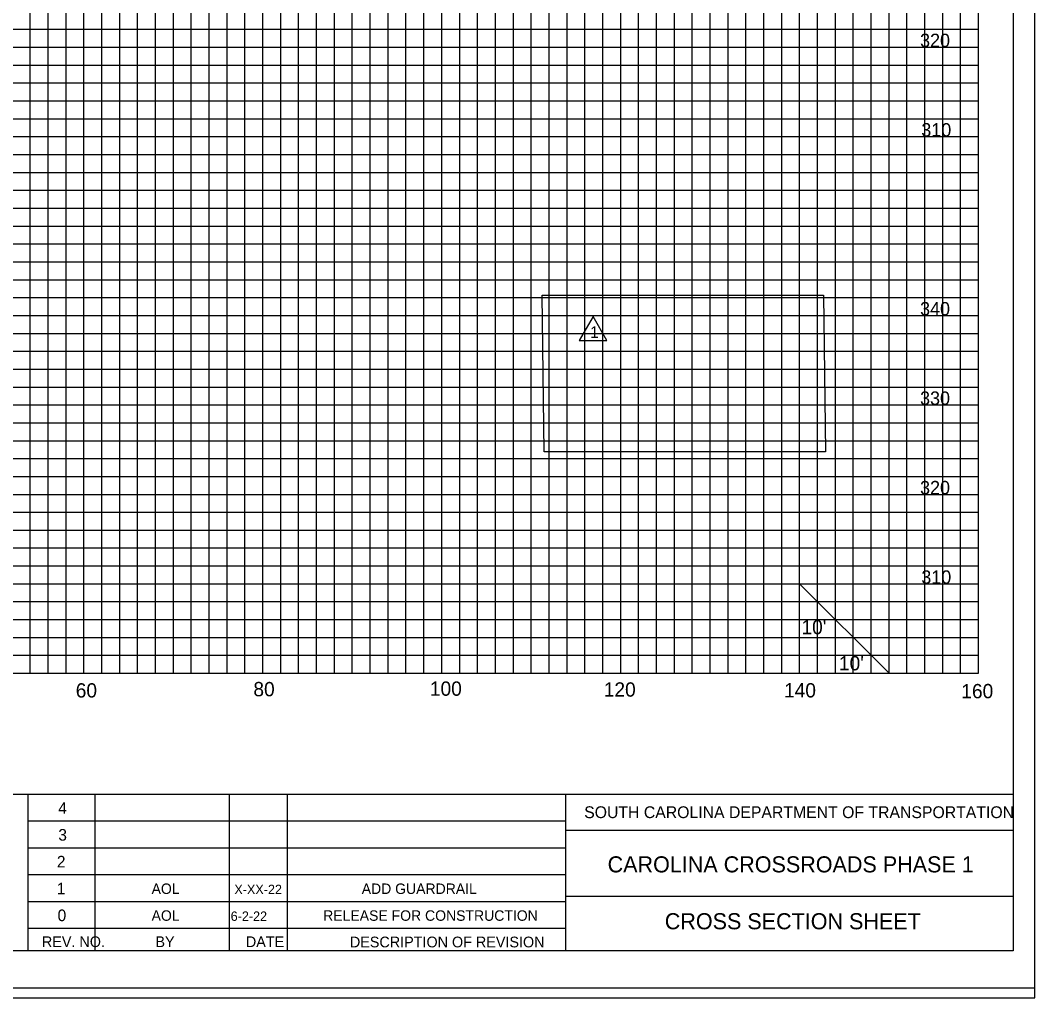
# Model space of a CAD drawing. Extents: x 967 to 1746, y 964 to 7904.
# Drawn here: x 1632.9 to 1746.3, y 963.7 to 1073 of the extents above; entities that cross this region are included whole.
import ezdxf

# ---------------------------------------------------------------- set-up
doc = ezdxf.new("R2010")
doc.units = 0
for name, color, linetype in [('Default', 7, 'Continuous'), ('RD_SHT_Bndy', 7, 'Continuous'), ('RD_SHT_IplotShp', 7, 'Continuous'), ('RD_SHT_Misc1', 7, 'Continuous'), ('RD_SHT_MjGrid', 7, 'Continuous'), ('RD_SHT_MnGrid', 7, 'Continuous'), ('RD_SHT_TX', 7, 'Continuous'), ('RD_Sketch1', 7, 'Continuous')]:
    doc.layers.add(name, color=color, linetype=linetype)

msp = doc.modelspace()

# ---------------------------------------------------------------- linework, layer by layer
at = {"layer": 'RD_SHT_Bndy'}
for p, q in [((1743.89, 1178.46), (1743.89, 968.98)), ((1416.11, 986.49), (1743.89, 986.49)), ((1633.76, 968.94), (1633.76, 986.49)), ((1641.26, 968.95), (1641.26, 986.48)), ((1656.26, 968.95), (1656.26, 986.48)), ((1662.76, 968.95), (1662.76, 986.48)), ((1693.88, 968.98), (1693.88, 986.49)), ((1633.76, 983.48), (1693.88, 983.48)), ((1743.93, 982.43), (1693.88, 982.43)), ((1633.76, 980.48), (1693.88, 980.48)), ((1633.76, 977.48), (1693.88, 977.48)), ((1633.76, 974.48), (1693.88, 974.48)), ((1743.89, 975.04), (1693.88, 975.04)), ((1633.76, 971.48), (1693.88, 971.48)), ((1743.89, 968.98), (1416.11, 968.98))]:
    msp.add_line(p, q, dxfattribs=at)
at = {"layer": 'RD_SHT_IplotShp'}
for points in [[(1387.41, 963.72), (1746.28, 963.72), (1746.28, 1183.72), (1387.41, 1183.72)], [(1408.52, 964.84), (1746.28, 964.84), (1746.28, 1182.6), (1408.52, 1182.6)]]:
    msp.add_lwpolyline(points, close=True, dxfattribs=at)
at = {"layer": 'RD_SHT_MjGrid'}
for p, q in [((1640, 1000), (1640, 1170)), ((1650, 1000), (1650, 1170)), ((1660, 1000), (1660, 1170)), ((1670, 1000), (1670, 1170)), ((1680, 1000), (1680, 1170)), ((1690, 1000), (1690, 1170)), ((1700, 1000), (1700, 1170)), ((1710, 1000), (1710, 1170)), ((1720, 1000), (1720, 1170)), ((1730, 1000), (1730, 1170)), ((1740, 1000), (1740, 1170)), ((1420, 1070), (1740, 1070)), ((1420, 1060), (1740, 1060)), ((1420, 1050), (1740, 1050)), ((1420, 1040), (1740, 1040)), ((1420, 1030), (1740, 1030)), ((1420, 1020), (1740, 1020)), ((1420, 1010), (1740, 1010)), ((1420, 1000), (1740, 1000))]:
    msp.add_line(p, q, dxfattribs=at)
at = {"layer": 'RD_SHT_MnGrid'}
for p, q in [((1634, 1000), (1634, 1170)), ((1636, 1000), (1636, 1170)), ((1638, 1000), (1638, 1170)), ((1642, 1000), (1642, 1170)), ((1644, 1000), (1644, 1170)), ((1646, 1000), (1646, 1170)), ((1648, 1000), (1648, 1170)), ((1652, 1000), (1652, 1170)), ((1654, 1000), (1654, 1170)), ((1656, 1000), (1656, 1170)), ((1658, 1000), (1658, 1170)), ((1662, 1000), (1662, 1170)), ((1664, 1000), (1664, 1170)), ((1666, 1000), (1666, 1170)), ((1668, 1000), (1668, 1170)), ((1672, 1000), (1672, 1170)), ((1674, 1000), (1674, 1170)), ((1676, 1000), (1676, 1170)), ((1678, 1000), (1678, 1170)), ((1682, 1000), (1682, 1170)), ((1684, 1000), (1684, 1170)), ((1686, 1000), (1686, 1170)), ((1688, 1000), (1688, 1170)), ((1692, 1000), (1692, 1170)), ((1694, 1000), (1694, 1170)), ((1696, 1000), (1696, 1170)), ((1698, 1000), (1698, 1170)), ((1702, 1000), (1702, 1170)), ((1704, 1000), (1704, 1170)), ((1706, 1000), (1706, 1170)), ((1708, 1000), (1708, 1170)), ((1712, 1000), (1712, 1170)), ((1714, 1000), (1714, 1170)), ((1716, 1000), (1716, 1170)), ((1718, 1000), (1718, 1170)), ((1722, 1000), (1722, 1170)), ((1724, 1000), (1724, 1170)), ((1726, 1000), (1726, 1170)), ((1728, 1000), (1728, 1170)), ((1732, 1000), (1732, 1170)), ((1734, 1000), (1734, 1170)), ((1736, 1000), (1736, 1170)), ((1738, 1000), (1738, 1170)), ((1420, 1072), (1740, 1072)), ((1420, 1068), (1740, 1068)), ((1420, 1066), (1740, 1066)), ((1420, 1064), (1740, 1064)), ((1420, 1062), (1740, 1062)), ((1420, 1058), (1740, 1058)), ((1420, 1056), (1740, 1056)), ((1420, 1054), (1740, 1054)), ((1420, 1052), (1740, 1052)), ((1420, 1048), (1740, 1048)), ((1420, 1046), (1740, 1046)), ((1420, 1044), (1740, 1044)), ((1420, 1042), (1740, 1042)), ((1420, 1038), (1740, 1038)), ((1420, 1036), (1740, 1036)), ((1420, 1034), (1740, 1034)), ((1420, 1032), (1740, 1032)), ((1420, 1028), (1740, 1028)), ((1420, 1026), (1740, 1026)), ((1420, 1024), (1740, 1024)), ((1420, 1022), (1740, 1022)), ((1420, 1018), (1740, 1018)), ((1420, 1016), (1740, 1016)), ((1420, 1014), (1740, 1014)), ((1420, 1012), (1740, 1012)), ((1420, 1008), (1740, 1008)), ((1420, 1006), (1740, 1006)), ((1420, 1004), (1740, 1004)), ((1420, 1002), (1740, 1002))]:
    msp.add_line(p, q, dxfattribs=at)
at = {"layer": 'RD_SHT_TX'}
for p, q in [((1691.23, 1042.27), (1722.67, 1042.27)), ((1691.44, 1024.76), (1691.23, 1042.27)), ((1722.67, 1042.27), (1722.88, 1024.76)), ((1722.88, 1024.76), (1691.44, 1024.76)), ((1720, 1010), (1730, 1000))]:
    msp.add_line(p, q, dxfattribs=at)
msp.add_lwpolyline([(1698.46, 1037.21), (1696.91, 1039.89), (1695.37, 1037.21)], close=True, dxfattribs=at)
at = {"layer": 'RD_Sketch1'}
msp.add_lwpolyline([(1387.41, 963.72), (1746.28, 963.72), (1746.28, 1183.72), (1387.41, 1183.72)], close=True, dxfattribs=at)

# ---------------------------------------------------------------- texts
at = {"layer": 'Default'}
for s, p in [('320', (1733.47, 1070)), ('310', (1733.61, 1060)), ('340', (1733.47, 1040)), ('330', (1733.47, 1030)), ('320', (1733.47, 1020)), ('310', (1733.61, 1010))]:
    msp.add_text(s, height=1.5, dxfattribs=at).set_placement(p)
at = {"layer": 'RD_SHT_Misc1'}
for s, height, p in [('AOL', 1.17, (1647.56, 975.32)), ('ADD GUARDRAIL', 1.17, (1671.05, 975.32)), ('X-XX-22', 1.053, (1656.81, 975.3)), ('AOL', 1.17, (1647.56, 972.32)), ('6-2-22', 1.053, (1656.4, 972.31)), ('RELEASE FOR CONSTRUCTION', 1.17, (1666.74, 972.32))]:
    msp.add_text(s, height=height, dxfattribs=at).set_placement(p)
at = {"layer": 'RD_SHT_TX'}
for s, height, p in [('1', 1.3, (1696.59, 1037.49)), ("10'", 1.6, (1720.21, 1004.36)), ("10'", 1.6, (1724.4, 1000.32)), ('100', 1.6, (1678.67, 997.48)), ('60', 1.6, (1639.08, 997.28)), ('80', 1.6, (1658.94, 997.42)), ('120', 1.6, (1698.11, 997.38)), ('140', 1.6, (1718.26, 997.29)), ('160', 1.6, (1738.08, 997.2)), ('4', 1.3, (1637.13, 984.28)), ('SOUTH CAROLINA DEPARTMENT OF TRANSPORTATION', 1.32, (1695.92, 983.8)), ('3', 1.3, (1637.13, 981.28)), ('2', 1.3, (1636.97, 978.28)), ('1', 1.3, (1636.97, 975.28)), ('0', 1.3, (1637.05, 972.28)), ('REV. NO.', 1.2, (1635.3, 969.38)), ('BY', 1.2, (1647.99, 969.38)), ('DATE', 1.2, (1658.1, 969.38)), ('DESCRIPTION OF REVISION', 1.2, (1669.73, 969.35))]:
    msp.add_text(s, height=height, dxfattribs=at).set_placement(p)
for s, p in [('CAROLINA CROSSROADS PHASE 1', (1698.54, 977.73)), ('CROSS SECTION SHEET', (1704.93, 971.37))]:
    msp.add_text(s, height=1.8, rotation=0, dxfattribs=at).set_placement(p)

doc.saveas('drawing.dxf')
